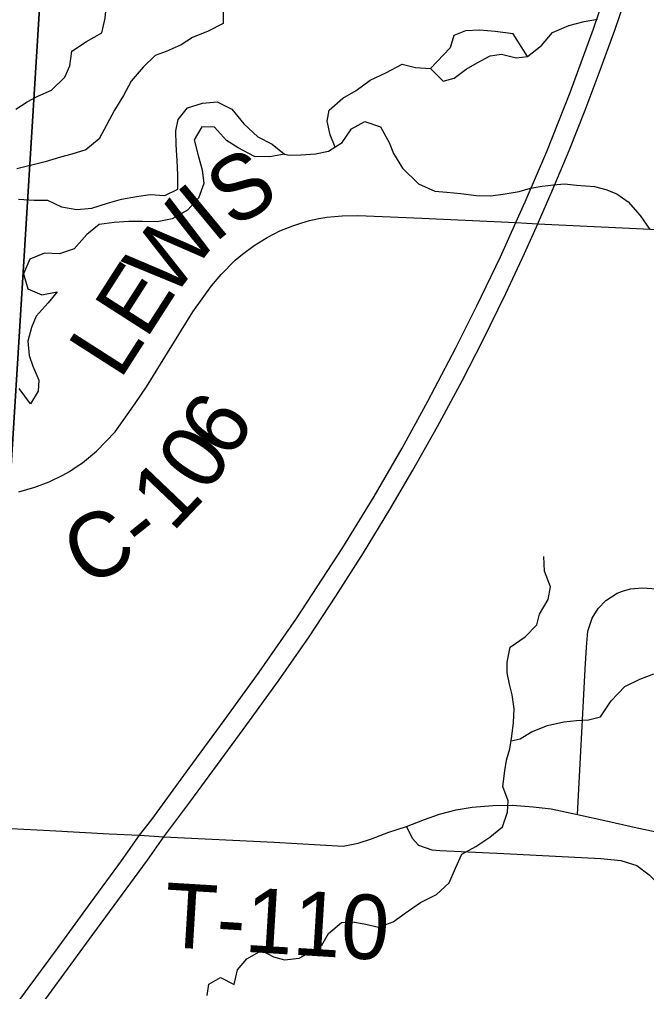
# Model space of a CAD drawing. Extents: x 114604 to 551442, y 316898 to 567001.
# Drawn here: x 221964 to 224884, y 469658 to 474182 of the extents above; entities that cross this region are included whole.
import ezdxf

# ---------------------------------------------------------------- set-up
doc = ezdxf.new("R2010")
doc.units = 0
for name, color, linetype in [('GE_P_Alignment_1000_Cardinal_Points', 7, 'Continuous'), ('GE_P_Alignment_500_Bearings', 7, 'Continuous'), ('GE_P_Alignment_500_Distances', 7, 'Continuous'), ('GE_P_Alignment_500_Stations', 7, 'Continuous'), ('MT_X_Edge_Line', 7, 'Continuous'), ('PM_P_Cells', 7, 'Continuous'), ('PM_P_CL_Double_Solid', 7, 'Continuous'), ('PM_P_Crosswalk', 7, 'Continuous'), ('VG_X_Tree_Line_Lt', 7, 'Continuous')]:
    doc.layers.add(name, color=color, linetype=linetype)

msp = doc.modelspace()

# ---------------------------------------------------------------- linework, layer by layer
at = {"layer": 'GE_P_Alignment_1000_Cardinal_Points'}
for points in [[(224562.3, 470481.8), (224598.2, 471158.2), (224603.7, 471261.4), (224610.6, 471335.9), (224630.9, 471396.7), (224658.2, 471440.3), (224693.8, 471477.4), (224747.9, 471512), (224771.6, 471521.8), (224808.7, 471532.2), (224865.2, 471536.4), (224908.3, 471534.7), (224951.3, 471533), (225067.9, 471528.5), (225119.2, 471530.6), (225158.5, 471538.1), (225206.4, 471551.4), (225243.7, 471562.2)], [(223766.2, 470426.7), (223849.9, 470459), (223920.2, 470483), (223998.1, 470503.9), (224072.7, 470516.2), (224168.8, 470524.4), (224259.6, 470526.1), (224355.8, 470518.2), (224440.3, 470508.1), (224562.3, 470481.8), (224704.3, 470450.6), (224840.5, 470420.7), (224952.3, 470396.2)], [(221860.8, 470419.8), (222104.4, 470407.1), (222382.2, 470392.1), (222523.4, 470385.4), (222636.6, 470378.7), (223150.3, 470353), (223471.1, 470334.9), (223541.7, 470348.6), (223603.3, 470369.6), (223684, 470399.6), (223766.2, 470426.7)], [(223766.2, 470426.7), (223793.1, 470372.5), (223822.8, 470338.8), (223884.7, 470317.2), (223920.7, 470315.4)], [(223920.7, 470315.4), (224218.8, 470300.5), (224670.7, 470277.3), (224764.5, 470268), (224838.2, 470244.7), (224896.8, 470201.9), (224951.2, 470148.4), (225007.4, 470107.6), (225048.7, 470090.2), (225104.8, 470077.4), (225254.9, 470066.7), (226288.3, 470017.8), (226622.9, 469996.2), (227105.1, 469974.2), (227907.9, 469936.1), (228148.5, 469929.3), (228305.2, 469922.6), (228338.8, 469918.6), (228387.6, 469907.1)]]:
    msp.add_lwpolyline(points, dxfattribs=at)
at = {"layer": 'GE_P_Alignment_500_Bearings'}
for points in [[(221961.5, 471984.6), (222034.6, 472005.1), (222101.5, 472030.4), (222165.9, 472061.6), (222197, 472079.3), (222227, 472099.7), (222256.6, 472118.8), (222322.6, 472173.3), (222409.7, 472262.9), (222503.2, 472395.3), (222555.5, 472473.3), (222771.8, 472821.8), (222858.6, 472942.9), (222902.8, 472996), (222968.2, 473061.9), (223002.1, 473090.8), (223057.3, 473131.1), (223117.3, 473168.3), (223176.7, 473198), (223237, 473222.3), (223273.3, 473234.5), (223315, 473246.2), (223357.3, 473255.4), (223394.8, 473262.1), (223465.8, 473268.5), (223540.2, 473270.3), (223654.7, 473265.6)], [(223654.7, 473265.6), (223836.9, 473258.2), (224275.6, 473237), (224377.8, 473231.2), (225232, 473190.9), (226143.3, 473145.1), (226761.7, 473114.7), (227984.2, 473051.9), (228485.2, 473029.4), (229244.7, 472985.1), (229559.3, 472967.6), (229755.7, 472952.1), (229783.7, 472949.2), (229862.8, 472931.8), (230190.4, 472845.5), (230424.7, 472786.9), (231332.4, 472549.3), (231412.2, 472529.1), (231439.8, 472520.4)]]:
    msp.add_lwpolyline(points, dxfattribs=at)
at = {"layer": 'GE_P_Alignment_500_Distances'}
for points in [[(222239.9, 477193.3), (221917.5, 471978.6), (221828.5, 470424.3), (221766.8, 469353.7), (221761.8, 469184.4), (221696.1, 466931.5), (221678.3, 466636.6), (221672.6, 466439), (221653, 466304.7), (221639, 465931), (221599.5, 465247.4), (221497.9, 463622.5), (221474, 463165.5), (221147.5, 458571), (221086.7, 457512.8), (220986.5, 455386.8), (220960.2, 454973.5), (220889.3, 453866.4), (220716.1, 450708.4)], [(221147.5, 458571), (221474, 463165.5), (221497.9, 463622.5), (221599.5, 465247.4), (221639, 465931), (221653, 466304.7), (221672.6, 466439), (221678.3, 466636.6), (221696.1, 466931.5), (221761.8, 469184.4), (221766.8, 469353.7), (221828.5, 470424.3), (221917.5, 471978.6), (222239.9, 477193.3), (225280.2, 477027.4), (225374.7, 477022.7), (225925.2, 476994.9), (227050.1, 476938.1), (228383.1, 476865.8), (229996.4, 476778.2)]]:
    msp.add_lwpolyline(points, dxfattribs=at)
at = {"layer": 'GE_P_Alignment_500_Stations'}
for points in [[(221965.5, 469620.7), (222135.5, 469851.6), (222297.8, 470073.9), (222438.3, 470266.4), (222523.4, 470385.4), (222579.6, 470459.6), (222753.7, 470697.1), (222917.6, 470920.2), (223080.3, 471144.8), (223253.2, 471393.9), (223469.2, 471725.6), (223614.8, 471962.4), (223745.4, 472187.6), (223866, 472405.8), (223996.4, 472654.1), (224094, 472848.9), (224204, 473077.4), (224275.6, 473237), (224318.6, 473333.8), (224419, 473568.4), (224527.6, 473842.1), (224636.4, 474138.2), (224738.2, 474436.7)], [(222069.6, 469601.5), (222305.9, 469924.1), (222560.1, 470269.3), (222636.6, 470378.7), (222757.5, 470539.2), (222902.6, 470738.3), (223022.3, 470901.4), (223170.4, 471105), (223312.5, 471309.1), (223436.7, 471498.2), (223566.1, 471700.1), (223688.9, 471901), (223796, 472084), (223911, 472287.6), (224027.2, 472503.4), (224120.9, 472687.6), (224228, 472906.7), (224316.4, 473093.7), (224377.8, 473231.2), (224381.1, 473238.7), (224444.8, 473384.3), (224523.7, 473572.7), (224598, 473759.9), (224664.1, 473933.9), (224735.8, 474132.5), (224806.9, 474339.6)]]:
    msp.add_lwpolyline(points, dxfattribs=at)
at = {"layer": 'MT_X_Edge_Line'}
for points in [[(224329.2, 474010), (224262.4, 474115.5), (224178.4, 474126.8), (224108.4, 474132.2), (224040.5, 474129.6), (223986.7, 474107.1), (223969.2, 474050.9), (223878.1, 473954.1)], [(223878.1, 473954.1), (223936.5, 473894.6), (223988.3, 473909), (224043.9, 473951.5), (224095.6, 473980), (224155.3, 474012.5), (224209.2, 474021), (224277.3, 474003.6), (224329.2, 474010)]]:
    msp.add_lwpolyline(points, dxfattribs=at)
at = {"layer": 'PM_P_Cells'}
for points in [[(223433.5, 473588.8), (223411, 473645.9), (223396.5, 473709.8), (223406.1, 473759.9), (223469.6, 473816.5), (223531.2, 473851), (223596.8, 473899.6), (223670.4, 473934.3), (223746, 473975), (223808.1, 473959.5), (223878.1, 473954.1), (223936.5, 473894.6), (223988.3, 473909), (224043.9, 473951.5), (224095.6, 473980), (224155.3, 474012.5), (224209.2, 474021), (224277.3, 474003.6), (224329.2, 474010), (224394.7, 474060.6), (224446.2, 474121.1), (224521.8, 474153.8), (224593.6, 474172.4), (224655.5, 474183)], [(223198.2, 473555.5), (223220, 473550.2), (223273.9, 473552.6), (223341.8, 473557.2), (223403.6, 473569.8), (223467.3, 473610.3), (223510.7, 473672.7), (223572.4, 473707.3), (223644.5, 473681.9), (223685.1, 473610.2), (223705.5, 473558.3), (223748, 473490.7), (223822.5, 473417.3), (223898.7, 473383.9), (223954.7, 473378.4), (224018.7, 473372.9), (224090.7, 473363.6), (224156.7, 473362.1), (224216.5, 473368.6), (224290.4, 473381.3), (224344.2, 473397.8), (224398.1, 473406.2), (224450, 473412.7), (224501.9, 473417.1), (224557.9, 473411.6), (224641.9, 473404.3), (224693.9, 473390.8), (224746, 473371.2), (224798.3, 473333.7), (224854.8, 473270.1), (224899.3, 473204.4)], [(222838.3, 469640.5), (222845.9, 469692.6), (222899.6, 469723.1), (222963.8, 469691.7), (222979.2, 469759.8), (223022.8, 469810.2), (223090.4, 469848.8), (223146.6, 469819.3), (223198.6, 469805.7), (223266.5, 469814.3), (223320.2, 469842.8), (223371.9, 469873.3), (223403.4, 469927.6), (223462.9, 469980.1), (223514.9, 469982.6), (223568.9, 469973), (223635, 469957.6), (223704.7, 469982.2), (223760.3, 470022.7), (223831.8, 470073.4), (223905.5, 470110), (223965, 470164.6), (223994.4, 470232.9), (224023.8, 470297.1), (224089.5, 470333.7), (224155, 470376.3), (224212.6, 470424.9), (224236, 470493.1), (224239.6, 470545.2), (224215.1, 470613), (224224.5, 470685.1), (224232.1, 470735.2), (224247.6, 470787.4), (224257.1, 470847.5), (224264.6, 470909.6), (224268.1, 470973.7), (224257.5, 471039.6), (224245.1, 471089.5), (224234.7, 471141.5), (224234.3, 471191.5), (224249.7, 471261.7), (224319.3, 471308.3), (224372.8, 471364.8), (224386.3, 471414.9), (224425.8, 471483.3), (224437.3, 471541.5), (224408.7, 471615.2), (224406.1, 471683.3)], [(224253.5, 470824.7), (224295.2, 470833.8), (224348.9, 470866.3), (224422.6, 470896.9), (224498.3, 470913.6), (224558.2, 470920.1), (224614.2, 470922.6), (224670, 470937.1), (224719.3, 471011.6), (224782.7, 471078.2), (224852.4, 471112.8), (224918.1, 471137.4)]]:
    msp.add_lwpolyline(points, dxfattribs=at)
at = {"layer": 'VG_X_Tree_Line_Lt'}
for points in [[(221947.3, 473765.6), (221999.2, 473799.7), (222049.1, 473825.8), (222113, 473853.9), (222174.9, 473914.1), (222198.8, 473966.1), (222206.8, 474034.2), (222276.6, 474080.3), (222346.5, 474120.5), (222362.4, 474188.5), (222368.4, 474252.6), (222420.3, 474252.7)], [(222911.8, 474223.5), (222911.9, 474163.4), (222842, 474127.3), (222770.1, 474099.2), (222716.2, 474065), (222646.3, 474032.9), (222596.4, 474014.8), (222540.5, 473960.7), (222484.6, 473894.6), (222448.7, 473828.5), (222406.8, 473760.4), (222370.9, 473694.3), (222335, 473626.1), (222273.1, 473576), (222207.2, 473555.9), (222155.3, 473541.8), (222083.4, 473519.7), (221951.6, 473487.4)], [(221959.7, 473345.4), (222031.6, 473341.5), (222093.6, 473341.6), (222159.5, 473309.7), (222231.5, 473297.8), (222301.4, 473303.9), (222373.3, 473328), (222439.2, 473346.1), (222509.1, 473358.3), (222573, 473368.4), (222641, 473362.5), (222700.9, 473392.6), (222700.8, 473458.6), (222698.7, 473526.7), (222692.7, 473598.7), (222692.6, 473664.8), (222702.5, 473716.8), (222746.4, 473770.9), (222816.3, 473793), (222884.3, 473799.2), (222952.2, 473765.3), (223008.2, 473697.3), (223074.2, 473635.4), (223140.2, 473601.5), (223198.2, 473555.5), (223130.3, 473543.4), (223058.3, 473545.3), (222982.4, 473585.2), (222928.4, 473619.1), (222872.4, 473681.1), (222812.5, 473683), (222776.6, 473622.9), (222796.6, 473548.9), (222814.7, 473482.8), (222822.7, 473418.8), (222796.8, 473350.7), (222746.9, 473294.6), (222675, 473254.5), (222605.1, 473240.4), (222537.2, 473242.2), (222473.3, 473242.1), (222405.3, 473238), (222335.4, 473227.9), (222277.5, 473181.8), (222217.7, 473115.6), (222149.8, 473091.5), (222079.8, 473095.4), (222011.9, 473067.3), (221982, 472999.2), (222002.1, 472929.2), (222068, 472901.3), (222140, 472915.4), (222098, 472863.3), (222042.2, 472801.2), (222020.2, 472749.1), (222002.3, 472685), (222008.4, 472619), (222026.4, 472569), (222054.5, 472503), (222050.5, 472453), (222014.6, 472392.9), (221962.6, 472464.8)]]:
    msp.add_lwpolyline(points, dxfattribs=at)

# ---------------------------------------------------------------- texts
at = {"layer": 'PM_P_CL_Double_Solid'}
for s, rotation, p in [('S', 30.3476, (222954.4, 473207.3)), ('I', 39.6536, (222870.1, 473136)), ('W', 52.4458, (222670.5, 472873.2)), ('E', 57.3772, (222553.4, 472689.8)), ('L', 57.4022, (222432.5, 472500.8)), ('6', 56.6893, (222942.2, 472125.4)), ('0', 56.3286, (222838.7, 471969.9)), ('1', 46.362, (222675.6, 471791.7)), ('C', 26.1663, (222265.6, 471538.2)), ('-', 38.6229, (222546.7, 471684.9))]:
    msp.add_text(s, height=300, rotation=rotation, dxfattribs=at).set_placement(p)
at = {"layer": 'PM_P_Crosswalk'}
msp.add_text('T-110', height=300, rotation=356.534, dxfattribs=at).set_placement((222630.4, 469866.5))

doc.saveas('drawing.dxf')
